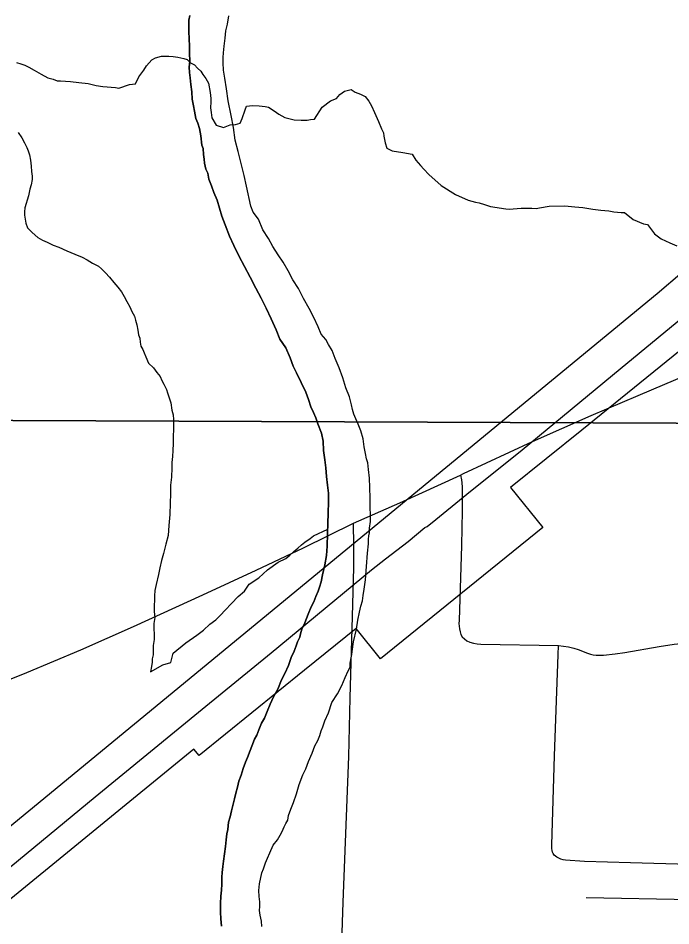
# Model space of a CAD drawing. Extents: x 2.4 to 73.1, y 4.5 to 25.6.
# Drawn here: x 47.8792 to 48.0658, y 22.9328 to 23.1923 of the extents above; entities that cross this region are included whole.
import ezdxf

# ---------------------------------------------------------------- set-up
doc = ezdxf.new("R2010")
doc.units = 0
for name, color, linetype in [('GM_X_City_Street', 7, 'Continuous'), ('GM_X_County_Road', 7, 'Continuous'), ('GM_X_Major_River', 7, 'Continuous'), ('GM_X_Minor_River', 7, 'Continuous'), ('GM_X_Section', 7, 'Continuous'), ('GM_X_Township_Road', 7, 'Continuous'), ('GM_X_US_Route', 7, 'Continuous')]:
    doc.layers.add(name, color=color, linetype=linetype)

msp = doc.modelspace()

# ---------------------------------------------------------------- linework, layer by layer
at = {"layer": 'GM_X_City_Street'}
msp.add_line((48.04163, 22.94083), (48.11212, 22.93957), dxfattribs=at)
at = {"layer": 'GM_X_County_Road'}
msp.add_lwpolyline([(48.11118, 23.1318), (48.04035, 23.07451), (48.02002, 23.05806), (48.02926, 23.04665), (47.98285, 23.00911), (47.97588, 23.01773), (47.96105, 23.00589), (47.931, 22.98144), (47.92951, 22.98327), (47.84301, 22.91266)], dxfattribs=at)
at = {"layer": 'GM_X_Major_River'}
for points in [[(47.9283, 23.19304), (47.92808, 23.19172), (47.92804, 23.1902), (47.92799, 23.1883), (47.92813, 23.1864), (47.92826, 23.18412), (47.92822, 23.18222), (47.92835, 23.17994), (47.92812, 23.17824), (47.92827, 23.17672), (47.92842, 23.17519), (47.92856, 23.17329), (47.92889, 23.1712), (47.92903, 23.1691), (47.92936, 23.1672), (47.9297, 23.16567), (47.93003, 23.16357), (47.93056, 23.16223), (47.93109, 23.1607), (47.93142, 23.1586), (47.93173, 23.15593), (47.93209, 23.15498), (47.93223, 23.15326), (47.93239, 23.15193), (47.93255, 23.15079), (47.93289, 23.14907), (47.93343, 23.14792), (47.93377, 23.1462), (47.93448, 23.14428), (47.93519, 23.14237), (47.93609, 23.14026), (47.93679, 23.13796), (47.93749, 23.13566), (47.93838, 23.13317), (47.93962, 23.12991), (47.94089, 23.12722), (47.94233, 23.12434), (47.94396, 23.12126), (47.9456, 23.11818), (47.94723, 23.1151), (47.94868, 23.11222), (47.95012, 23.10933), (47.95156, 23.10626), (47.95301, 23.10318), (47.95408, 23.1005), (47.95573, 23.09799)], [(47.95573, 23.09799), (47.95408, 23.1005), (47.95301, 23.10318), (47.95156, 23.10626), (47.95012, 23.10933), (47.94868, 23.11222), (47.94723, 23.1151), (47.9456, 23.11818), (47.94396, 23.12126), (47.94233, 23.12434), (47.94089, 23.12722), (47.93962, 23.12991), (47.93838, 23.13317), (47.93749, 23.13566), (47.93679, 23.13796), (47.93609, 23.14026), (47.93519, 23.14237), (47.93448, 23.14428), (47.93377, 23.1462), (47.93343, 23.14792), (47.93289, 23.14907), (47.93255, 23.15079), (47.93239, 23.15193), (47.93223, 23.15326), (47.93209, 23.15498), (47.93173, 23.15593), (47.93142, 23.1586), (47.93109, 23.1607), (47.93056, 23.16223), (47.93003, 23.16357), (47.9297, 23.16567), (47.92936, 23.1672), (47.92903, 23.1691), (47.92889, 23.1712), (47.92856, 23.17329), (47.92842, 23.17519), (47.92827, 23.17672), (47.92812, 23.17824), (47.92835, 23.17994), (47.92822, 23.18222), (47.92826, 23.18412), (47.92813, 23.1864), (47.92799, 23.1883), (47.92804, 23.1902), (47.92808, 23.19172), (47.9283, 23.19304)], [(47.969, 23.09727), (47.96791, 23.09901), (47.96718, 23.10035), (47.96589, 23.10191), (47.96499, 23.10402), (47.96373, 23.10671), (47.96246, 23.10921), (47.96083, 23.1121), (47.95938, 23.11498), (47.95774, 23.11749), (47.95647, 23.11999), (47.95501, 23.1225), (47.95355, 23.12462), (47.95209, 23.12694), (47.95081, 23.12925), (47.94917, 23.13176), (47.94792, 23.13483), (47.94644, 23.13676), (47.94573, 23.13849), (47.94454, 23.14422), (47.94386, 23.14727), (47.943, 23.15071), (47.94213, 23.15415), (47.94127, 23.1574), (47.94079, 23.16102), (47.94011, 23.16446), (47.93927, 23.16865), (47.93879, 23.17208), (47.93829, 23.17513), (47.93797, 23.17742), (47.93784, 23.17951), (47.93787, 23.18103), (47.93791, 23.18236), (47.93814, 23.18425), (47.93839, 23.18652), (47.93863, 23.1886), (47.93906, 23.19049), (47.9395, 23.19295)], [(47.969, 23.09727), (47.96791, 23.09901), (47.96718, 23.10035), (47.96589, 23.10191), (47.96499, 23.10402), (47.96373, 23.10671), (47.96246, 23.10921), (47.96083, 23.1121), (47.95938, 23.11498), (47.95774, 23.11749), (47.95647, 23.11999), (47.95501, 23.1225), (47.95355, 23.12462), (47.95209, 23.12694), (47.95081, 23.12925), (47.94917, 23.13176), (47.94792, 23.13483), (47.94644, 23.13676), (47.94573, 23.13849), (47.94454, 23.14422), (47.94386, 23.14727), (47.943, 23.15071), (47.94213, 23.15415), (47.94127, 23.1574), (47.94079, 23.16102), (47.94011, 23.16446), (47.93927, 23.16865), (47.93879, 23.17208), (47.93829, 23.17513), (47.93797, 23.17742), (47.93784, 23.17951), (47.93787, 23.18103), (47.93791, 23.18236), (47.93814, 23.18425), (47.93839, 23.18652), (47.93863, 23.1886), (47.93906, 23.19049), (47.9395, 23.19295)], [(47.95573, 23.09799), (47.95698, 23.09511), (47.95787, 23.09281), (47.95878, 23.09088), (47.96148, 23.08531), (47.96219, 23.0832), (47.9629, 23.0811), (47.96362, 23.07956), (47.96434, 23.07802), (47.96487, 23.0763), (47.96594, 23.07362), (47.96645, 23.07132), (47.96657, 23.06866), (47.96689, 23.066), (47.96721, 23.06371), (47.96734, 23.06124), (47.96765, 23.05876), (47.96798, 23.05647), (47.96791, 23.05401), (47.96783, 23.05078), (47.96776, 23.04775), (47.96769, 23.0449), (47.96759, 23.04129), (47.96734, 23.03864), (47.96689, 23.03599), (47.96625, 23.03316), (47.96582, 23.03108), (47.9654, 23.02958), (47.96499, 23.02845), (47.96438, 23.02694), (47.96378, 23.02544), (47.96298, 23.02394), (47.96217, 23.02187), (47.96116, 23.01943), (47.96035, 23.01755), (47.95994, 23.01623), (47.95972, 23.01529), (47.95912, 23.01398), (47.95871, 23.01285), (47.9581, 23.01134), (47.9573, 23.00946), (47.95648, 23.00721), (47.95548, 23.00495), (47.95448, 23.00308), (47.95346, 23.00045), (47.95227, 22.9982), (47.95127, 22.99613), (47.95045, 22.99407), (47.94965, 22.99219), (47.94885, 22.99069), (47.94804, 22.98881), (47.94744, 22.98731), (47.94684, 22.98618), (47.94481, 22.98092), (47.9442, 22.9796), (47.94359, 22.97772), (47.94297, 22.97584), (47.94236, 22.97415), (47.94193, 22.97245), (47.94151, 22.97075), (47.94109, 22.96905), (47.94067, 22.96754), (47.94024, 22.96565), (47.93982, 22.96396), (47.9394, 22.96245), (47.93916, 22.96036), (47.93894, 22.95904), (47.93871, 22.95734), (47.93847, 22.95544), (47.93823, 22.95336), (47.93798, 22.95128), (47.93776, 22.94977), (47.93752, 22.94806), (47.93749, 22.94673), (47.93747, 22.94578), (47.93744, 22.94465), (47.93739, 22.94294), (47.93716, 22.94124), (47.93711, 22.93915), (47.93705, 22.93668), (47.93719, 22.93478), (47.93733, 22.93269)], [(47.93733, 22.93269), (47.93719, 22.93478), (47.93705, 22.93668), (47.93711, 22.93915), (47.93716, 22.94124), (47.93739, 22.94294), (47.93744, 22.94465), (47.93747, 22.94578), (47.93749, 22.94673), (47.93752, 22.94806), (47.93776, 22.94977), (47.93798, 22.95128), (47.93823, 22.95336), (47.93847, 22.95544), (47.93871, 22.95734), (47.93894, 22.95904), (47.93916, 22.96036), (47.9394, 22.96245), (47.93982, 22.96396), (47.94024, 22.96565), (47.94067, 22.96754), (47.94109, 22.96905), (47.94151, 22.97075), (47.94193, 22.97245), (47.94236, 22.97415), (47.94297, 22.97584), (47.94359, 22.97772), (47.9442, 22.9796), (47.94481, 22.98092), (47.94684, 22.98618), (47.94744, 22.98731), (47.94804, 22.98881), (47.94885, 22.99069), (47.94965, 22.99219), (47.95045, 22.99407), (47.95127, 22.99613), (47.95227, 22.9982), (47.95346, 23.00045), (47.95448, 23.00308), (47.95548, 23.00495), (47.95648, 23.00721), (47.9573, 23.00946), (47.9581, 23.01134), (47.95871, 23.01285), (47.95912, 23.01398), (47.95972, 23.01529), (47.95994, 23.01623), (47.96035, 23.01755), (47.96116, 23.01943), (47.96217, 23.02187), (47.96298, 23.02394), (47.96378, 23.02544), (47.96438, 23.02694), (47.96499, 23.02845), (47.9654, 23.02958), (47.96582, 23.03108), (47.96625, 23.03316), (47.96689, 23.03599), (47.96734, 23.03864), (47.96759, 23.04129), (47.96769, 23.0449), (47.96776, 23.04775), (47.96783, 23.05078), (47.96791, 23.05401), (47.96798, 23.05647), (47.96765, 23.05876), (47.96734, 23.06124), (47.96721, 23.06371), (47.96689, 23.066), (47.96657, 23.06866), (47.96645, 23.07132), (47.96594, 23.07362), (47.96487, 23.0763), (47.96434, 23.07802), (47.96362, 23.07956), (47.9629, 23.0811), (47.96219, 23.0832), (47.96148, 23.08531), (47.95878, 23.09088), (47.95787, 23.09281), (47.95698, 23.09511), (47.95573, 23.09799)], [(47.94891, 22.93258), (47.94876, 22.93411), (47.94842, 22.93582), (47.94826, 22.93716), (47.94829, 22.9383), (47.94833, 22.93962), (47.94817, 22.94115), (47.94803, 22.94286), (47.94827, 22.94475), (47.94892, 22.94796), (47.94933, 22.94909), (47.94994, 22.95079), (47.95054, 22.9521), (47.95115, 22.9536), (47.95215, 22.95586), (47.95333, 22.95735), (47.95412, 22.95865), (47.95472, 22.95978), (47.95532, 22.96109), (47.95573, 22.96203), (47.95632, 22.96297), (47.95654, 22.96429), (47.95716, 22.96617), (47.95797, 22.96805), (47.95879, 22.9705), (47.95961, 22.97314), (47.96064, 22.97596), (47.96144, 22.97765), (47.96225, 22.97972), (47.96326, 22.98216), (47.96407, 22.98423), (47.96487, 22.98573), (47.96548, 22.98723), (47.96589, 22.98855), (47.9663, 22.98968), (47.96691, 22.99137), (47.96792, 22.99363), (47.96894, 22.99664), (47.97052, 22.99907), (47.97172, 23.0015), (47.97273, 23.00376), (47.97354, 23.00563), (47.97413, 23.00676), (47.97416, 23.0079), (47.97439, 23.00941), (47.9746, 23.01035), (47.97483, 23.01187), (47.97507, 23.01395), (47.97592, 23.01754), (47.97637, 23.02018), (47.97681, 23.02245), (47.97723, 23.02415), (47.97765, 23.02566), (47.97788, 23.02717), (47.97811, 23.02906), (47.97856, 23.03171), (47.97913, 23.03929), (47.97939, 23.04194), (47.97942, 23.04327), (47.97944, 23.04422), (47.97966, 23.04517), (47.97969, 23.04649), (47.97993, 23.04839), (47.97998, 23.05028), (47.97984, 23.05238), (47.97991, 23.05503), (47.97979, 23.05807), (47.97967, 23.06073), (47.97935, 23.06321), (47.97921, 23.06511), (47.97886, 23.06626), (47.97852, 23.06779), (47.97819, 23.0697), (47.97786, 23.07198), (47.97716, 23.07428), (47.97645, 23.0762), (47.97573, 23.07773), (47.97519, 23.07908), (47.97485, 23.08041), (47.9745, 23.08175), (47.97399, 23.08404), (47.97291, 23.08654), (47.97203, 23.08941), (47.97097, 23.09228), (47.96989, 23.09497), (47.969, 23.09727)], [(47.94891, 22.93258), (47.94876, 22.93411), (47.94842, 22.93582), (47.94826, 22.93716), (47.94829, 22.9383), (47.94833, 22.93962), (47.94817, 22.94115), (47.94803, 22.94286), (47.94827, 22.94475), (47.94892, 22.94796), (47.94933, 22.94909), (47.94994, 22.95079), (47.95054, 22.9521), (47.95115, 22.9536), (47.95215, 22.95586), (47.95333, 22.95735), (47.95412, 22.95865), (47.95472, 22.95978), (47.95532, 22.96109), (47.95573, 22.96203), (47.95632, 22.96297), (47.95654, 22.96429), (47.95716, 22.96617), (47.95797, 22.96805), (47.95879, 22.9705), (47.95961, 22.97314), (47.96064, 22.97596), (47.96144, 22.97765), (47.96225, 22.97972), (47.96326, 22.98216), (47.96407, 22.98423), (47.96487, 22.98573), (47.96548, 22.98723), (47.96589, 22.98855), (47.9663, 22.98968), (47.96691, 22.99137), (47.96792, 22.99363), (47.96894, 22.99664), (47.97052, 22.99907), (47.97172, 23.0015), (47.97273, 23.00376), (47.97354, 23.00563), (47.97413, 23.00676), (47.97416, 23.0079), (47.97439, 23.00941), (47.9746, 23.01035), (47.97483, 23.01187), (47.97507, 23.01395), (47.97592, 23.01754), (47.97637, 23.02018), (47.97681, 23.02245), (47.97723, 23.02415), (47.97765, 23.02566), (47.97788, 23.02717), (47.97811, 23.02906), (47.97856, 23.03171), (47.97913, 23.03929), (47.97939, 23.04194), (47.97942, 23.04327), (47.97944, 23.04422), (47.97966, 23.04517), (47.97969, 23.04649), (47.97993, 23.04839), (47.97998, 23.05028), (47.97984, 23.05238), (47.97991, 23.05503), (47.97979, 23.05807), (47.97967, 23.06073), (47.97935, 23.06321), (47.97921, 23.06511), (47.97886, 23.06626), (47.97852, 23.06779), (47.97819, 23.0697), (47.97786, 23.07198), (47.97716, 23.07428), (47.97645, 23.0762), (47.97573, 23.07773), (47.97519, 23.07908), (47.97485, 23.08041), (47.9745, 23.08175), (47.97399, 23.08404), (47.97291, 23.08654), (47.97203, 23.08941), (47.97097, 23.09228), (47.96989, 23.09497), (47.969, 23.09727)]]:
    msp.add_lwpolyline(points, dxfattribs=at)
at = {"layer": 'GM_X_Minor_River'}
for points in [[(47.87874, 23.17962), (47.88006, 23.1792), (47.88119, 23.17879), (47.88231, 23.1782), (47.88381, 23.1774), (47.88587, 23.17621), (47.88774, 23.17521), (47.88925, 23.17479), (47.89038, 23.17438), (47.89133, 23.17436), (47.89417, 23.1741), (47.89664, 23.17385), (47.89929, 23.17359), (47.90155, 23.17296), (47.90345, 23.17272), (47.90705, 23.17244), (47.90799, 23.17223), (47.91106, 23.17329), (47.91277, 23.17344), (47.91377, 23.1755), (47.91515, 23.17736), (47.91594, 23.17867), (47.9175, 23.18034), (47.91847, 23.18089), (47.92019, 23.18141), (47.92114, 23.18139), (47.92228, 23.18136), (47.9236, 23.18133), (47.92493, 23.18111), (47.92663, 23.18068), (47.92757, 23.18047), (47.9285, 23.1795), (47.92962, 23.1789), (47.93055, 23.17792), (47.93148, 23.17714), (47.93202, 23.17618), (47.93294, 23.17502), (47.93367, 23.17367), (47.93417, 23.171), (47.93432, 23.16928), (47.93429, 23.16834), (47.93425, 23.16663), (47.93441, 23.16529), (47.93456, 23.16377), (47.93584, 23.16165), (47.93791, 23.16103), (47.93983, 23.16174), (47.94135, 23.16189), (47.94269, 23.16224), (47.94329, 23.16355), (47.94411, 23.166), (47.94452, 23.16713)], [(47.94452, 23.16713), (47.94623, 23.16727), (47.94813, 23.16722), (47.94983, 23.16699), (47.95078, 23.16678), (47.95246, 23.16579), (47.95377, 23.1648), (47.95545, 23.16381), (47.95659, 23.16359), (47.9581, 23.16318), (47.96018, 23.16312), (47.96189, 23.16308), (47.96285, 23.16324), (47.96399, 23.16341), (47.96616, 23.16677), (47.96849, 23.16861), (47.97022, 23.16932), (47.97119, 23.17044), (47.97255, 23.17135), (47.97446, 23.17187), (47.97558, 23.17109), (47.97708, 23.17048), (47.9784, 23.16988), (47.9795, 23.16852), (47.98023, 23.16717), (47.98113, 23.16525), (47.98221, 23.16275), (47.9831, 23.16064), (47.98364, 23.15949), (47.98381, 23.15854), (47.98414, 23.15663), (47.98467, 23.1551), (47.98617, 23.1543), (47.9892, 23.15384), (47.99185, 23.15339), (47.99294, 23.15166), (47.99423, 23.15011), (47.99516, 23.14913), (47.99664, 23.14758), (48.00017, 23.14445), (48.00428, 23.14188), (48.00785, 23.14027), (48.00993, 23.13964), (48.01106, 23.13943), (48.01257, 23.13901), (48.01426, 23.13839), (48.01861, 23.13772), (48.01956, 23.13769), (48.02299, 23.13798), (48.02603, 23.13791), (48.02735, 23.13787), (48.02831, 23.13804), (48.03098, 23.13854), (48.03554, 23.13862), (48.03838, 23.13835), (48.04066, 23.13811), (48.04349, 23.13766), (48.04577, 23.13741), (48.04804, 23.13716), (48.04955, 23.13693), (48.05164, 23.13669), (48.05258, 23.13666), (48.05501, 23.1347), (48.05801, 23.13349), (48.05915, 23.13327), (48.06117, 23.13056), (48.06303, 23.12918), (48.06547, 23.12798), (48.06754, 23.12717)], [(47.87921, 23.15954), (47.88031, 23.158), (47.88104, 23.15665), (47.88176, 23.1553), (47.88212, 23.15434), (47.88247, 23.15319), (47.88281, 23.15167), (47.88296, 23.14996), (47.88311, 23.14843), (47.88327, 23.1471), (47.88324, 23.14615), (47.88301, 23.14464), (47.8826, 23.14332), (47.88217, 23.14143), (47.88114, 23.13804), (47.88111, 23.1369), (47.88109, 23.13595), (47.88125, 23.13481), (47.88141, 23.13367), (47.88195, 23.13232), (47.88324, 23.13096), (47.88492, 23.12959), (47.88623, 23.1288), (47.88754, 23.12819), (47.88923, 23.12739), (47.89092, 23.12678), (47.89318, 23.12577), (47.89543, 23.12477), (47.8975, 23.12395), (47.899, 23.12316), (47.90049, 23.12217), (47.90218, 23.12137), (47.90311, 23.12058), (47.90422, 23.11942), (47.90533, 23.11825), (47.90662, 23.1167), (47.90773, 23.11534), (47.90883, 23.11398), (47.90956, 23.11264), (47.91029, 23.11129), (47.9112, 23.10975), (47.91173, 23.1084), (47.91246, 23.10706), (47.91281, 23.10591), (47.91316, 23.10457), (47.9135, 23.10304), (47.91365, 23.10171), (47.91401, 23.10075), (47.91417, 23.09961), (47.91433, 23.09847), (47.91488, 23.0975), (47.91523, 23.09654), (47.91577, 23.09539), (47.91649, 23.09366), (47.91798, 23.0923), (47.91889, 23.09094), (47.91981, 23.08978), (47.92035, 23.08863), (47.9209, 23.08767), (47.92162, 23.08613), (47.92198, 23.08517), (47.92285, 23.0823), (47.92318, 23.0802), (47.92353, 23.07887), (47.92368, 23.07753), (47.92365, 23.07621), (47.92361, 23.07469), (47.92356, 23.07279), (47.92351, 23.0707), (47.92346, 23.06862), (47.92341, 23.06691), (47.92318, 23.0652), (47.92314, 23.06369), (47.92308, 23.06103), (47.92283, 23.05876), (47.92277, 23.05629)], [(47.92277, 23.05629), (47.9227, 23.05363), (47.92262, 23.05041), (47.92235, 23.04719), (47.92209, 23.04435), (47.92146, 23.04189), (47.92082, 23.03925), (47.9202, 23.03718), (47.91977, 23.0351), (47.91934, 23.03321), (47.9187, 23.03038), (47.91828, 23.02868), (47.91824, 23.02716), (47.9182, 23.02584), (47.91817, 23.02432), (47.91812, 23.02261), (47.91827, 23.0209), (47.91804, 23.01919), (47.918, 23.01767), (47.91815, 23.01615), (47.91811, 23.01463), (47.91788, 23.01293), (47.91785, 23.0116), (47.91781, 23.01027), (47.91759, 23.00914), (47.91757, 23.00819), (47.91735, 23.00687), (47.91712, 23.00536), (47.92059, 23.00736), (47.92289, 23.00806), (47.92352, 23.0107), (47.9272, 23.01364), (47.9303, 23.01584), (47.93223, 23.01731), (47.93399, 23.01898), (47.93573, 23.02026), (47.93709, 23.02156), (47.93846, 23.02304), (47.94021, 23.0249), (47.94216, 23.02694), (47.94391, 23.02841), (47.94529, 23.03047), (47.948, 23.0323), (47.95052, 23.03451), (47.95361, 23.03671), (47.95573, 23.0378), (47.95689, 23.03872), (47.95806, 23.03983), (47.95922, 23.04075), (47.9602, 23.04167), (47.96116, 23.04241), (47.96271, 23.04351), (47.96368, 23.04424), (47.96772, 23.04616)]]:
    msp.add_lwpolyline(points, dxfattribs=at)
at = {"layer": 'GM_X_Section'}
for points in [[(47.62968, 23.58585), (48.12804, 23.57663), (48.11463, 23.07626), (47.61706, 23.07825)], [(47.61706, 23.07825), (48.11463, 23.07626), (48.10409, 22.56863), (47.60552, 22.57632)]]:
    msp.add_lwpolyline(points, close=True, dxfattribs=at)
at = {"layer": 'GM_X_Township_Road'}
for points in [[(48.00569, 23.06163), (48.00653, 23.06204), (48.02625, 23.07122), (48.04303, 23.07863), (48.05646, 23.0844), (48.07105, 23.09061), (48.08418, 23.09627), (48.09711, 23.10184)], [(47.97513, 23.04786), (47.98831, 23.05374), (48.00569, 23.06163)], [(48.00569, 23.06163), (48.00599, 23.06028), (48.00611, 23.05937), (48.00617, 23.0582), (48.00619, 23.05144), (48.00596, 23.04149), (48.00526, 23.02011), (48.00523, 23.01918), (48.00538, 23.01767), (48.00554, 23.01683), (48.00578, 23.0161), (48.0062, 23.0154), (48.00679, 23.01481), (48.00749, 23.01425), (48.00833, 23.01387), (48.00938, 23.01356), (48.01046, 23.01338), (48.01154, 23.01331), (48.03368, 23.01287)], [(47.78262, 22.97851), (47.78312, 22.97854), (47.79053, 22.97948), (47.80193, 22.98101), (47.81332, 22.98269), (47.82068, 22.98396), (47.82618, 22.98506), (47.83193, 22.98648), (47.83792, 22.98821), (47.84384, 22.99016), (47.85114, 22.99286), (47.88172, 23.00518), (47.89718, 23.0117), (47.91226, 23.01838), (47.93205, 23.02741), (47.9473, 23.03444), (47.96078, 23.04086), (47.97513, 23.04786)], [(47.95937, 22.878), (47.9613, 22.88391), (47.96289, 22.88927), (47.96586, 22.8981), (47.96774, 22.90304), (47.96937, 22.90774), (47.97024, 22.91071), (47.97053, 22.91222), (47.97097, 22.91466), (47.97142, 22.91761), (47.97152, 22.91913), (47.97215, 22.93951), (47.97378, 22.98115), (47.97419, 22.99794), (47.97485, 23.02125), (47.97515, 23.03524), (47.97523, 23.04147), (47.97513, 23.04786)], [(48.03368, 23.01287), (48.03652, 23.01251), (48.03807, 23.01219), (48.03928, 23.01181), (48.04199, 23.01074), (48.04285, 23.01046), (48.04358, 23.01028), (48.04446, 23.01017), (48.04656, 23.01018), (48.04993, 23.01051), (48.05268, 23.01092), (48.06247, 23.01262), (48.06678, 23.01332), (48.06961, 23.01356), (48.07213, 23.01356), (48.07465, 23.01333), (48.07804, 23.01268), (48.0854, 23.01173), (48.08667, 23.01144), (48.08758, 23.01108), (48.08871, 23.01037), (48.08969, 23.00955)], [(48.07699, 22.95054), (48.07415, 22.95038), (48.07105, 22.95032), (48.05427, 22.95082), (48.04116, 22.95119), (48.0357, 22.95155), (48.035, 22.95165), (48.03433, 22.95187), (48.03376, 22.95208), (48.03322, 22.95241), (48.03282, 22.95268), (48.03247, 22.953), (48.03221, 22.95344), (48.03201, 22.95383), (48.03184, 22.95432), (48.03179, 22.95491), (48.03183, 22.95591), (48.03257, 22.98136), (48.03359, 23.01025), (48.03368, 23.01287)]]:
    msp.add_lwpolyline(points, dxfattribs=at)
at = {"layer": 'GM_X_US_Route'}
for points in [[(47.36905, 22.54351), (47.45597, 22.61475), (47.79326, 22.89237), (48.06192, 23.11358), (48.07622, 23.12575), (48.12981, 23.16882), (48.15711, 23.19085), (48.18012, 23.21009), (48.19607, 23.22324), (48.2061, 23.23081), (48.23092, 23.25152), (48.24556, 23.26369)], [(47.73869, 22.83628), (47.74178, 22.83881), (47.76778, 22.86004), (47.7886, 22.87732), (47.80171, 22.88833), (47.84419, 22.92257), (47.90129, 22.96962), (47.93181, 22.99468), (47.95153, 23.01082), (47.98029, 23.03459), (47.98426, 23.03767), (47.99072, 23.04268), (47.99547, 23.04663), (47.99613, 23.04698), (47.99673, 23.04738), (47.99759, 23.04808), (48.0075, 23.0562), (48.02327, 23.06883), (48.05134, 23.09196), (48.08007, 23.11575), (48.08544, 23.12014)]]:
    msp.add_lwpolyline(points, dxfattribs=at)

doc.saveas('drawing.dxf')
